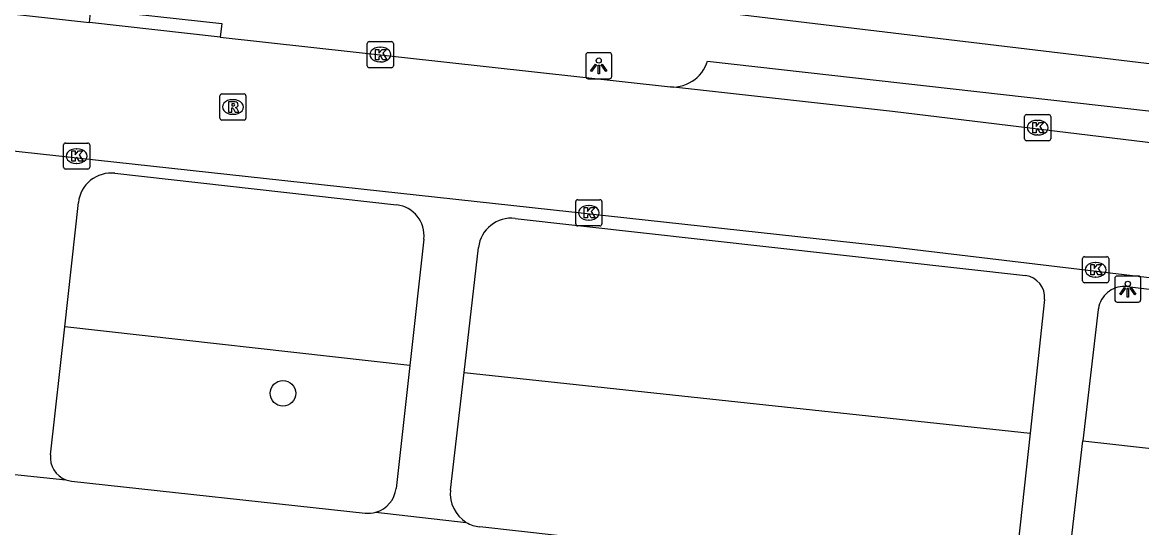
# Model space of a CAD drawing. Extents: x 161928 to 163055, y 386475 to 387428.
# Drawn here: x 162216.69 to 162259.53, y 386917.42 to 386936.75 of the extents above; entities that cross this region are included whole.
import ezdxf

# ---------------------------------------------------------------- set-up
doc = ezdxf.new("R2010")
doc.units = 0
for name, color, linetype in [('IMGEO_Boom', 7, 'Continuous'), ('IMGEO_Groenvoorziening', 7, 'Continuous'), ('IMGEO_Kolk', 7, 'Continuous'), ('IMGEO_Lichtpunt', 7, 'Continuous'), ('IMGEO_Rijbaan_lokaal_open', 7, 'Continuous'), ('IMGEO_Rioolput', 7, 'Continuous'), ('IMGEO_Voetpad_open', 7, 'Continuous')]:
    doc.layers.add(name, color=color, linetype=linetype)

msp = doc.modelspace()

# ---------------------------------------------------------------- linework, layer by layer
at = {"layer": 'IMGEO_Boom'}
msp.add_circle((162226.662, 386922.561), 0.489, dxfattribs=at)
at = {"layer": 'IMGEO_Groenvoorziening'}
for points in [[(162231.518, 386923.628), (162218.312, 386925.108)], [(162233.596, 386923.354), (162255.262, 386921.035)], [(162257.283, 386920.742), (162281.294, 386918.066)]]:
    msp.add_lwpolyline(points, dxfattribs=at)
at = {"layer": 'IMGEO_Kolk'}
for p, q in [((162229.889, 386935.094), (162229.889, 386935.946)), ((162229.964, 386936.02), (162230.816, 386936.02)), ((162230.89, 386935.946), (162230.89, 386935.094)), ((162230.377, 386935.8), (162230.402, 386935.8)), ((162230.816, 386935.02), (162229.964, 386935.02)), ((162230.4, 386935.24), (162230.375, 386935.24)), ((162255.048, 386932.299), (162255.048, 386933.151)), ((162255.123, 386933.225), (162255.975, 386933.225)), ((162255.536, 386933.005), (162255.561, 386933.005)), ((162256.049, 386933.151), (162256.049, 386932.299)), ((162255.559, 386932.445), (162255.534, 386932.445)), ((162218.265, 386931.212), (162218.265, 386932.064)), ((162218.34, 386932.138), (162219.192, 386932.138)), ((162219.266, 386932.064), (162219.266, 386931.212)), ((162255.975, 386932.225), (162255.123, 386932.225)), ((162218.753, 386931.918), (162218.778, 386931.918)), ((162219.192, 386931.138), (162218.34, 386931.138)), ((162218.776, 386931.358), (162218.751, 386931.358)), ((162237.87, 386929.043), (162237.87, 386929.895)), ((162237.945, 386929.969), (162238.797, 386929.969)), ((162238.871, 386929.895), (162238.871, 386929.043)), ((162238.358, 386929.749), (162238.383, 386929.749)), ((162238.797, 386928.969), (162237.945, 386928.969)), ((162238.381, 386929.189), (162238.356, 386929.189)), ((162257.269, 386926.863), (162257.269, 386927.715)), ((162257.344, 386927.789), (162258.196, 386927.789)), ((162258.27, 386927.715), (162258.27, 386926.863)), ((162257.757, 386927.569), (162257.782, 386927.569)), ((162257.78, 386927.009), (162257.755, 386927.009)), ((162258.196, 386926.789), (162257.344, 386926.789))]:
    msp.add_line(p, q, dxfattribs=at)
for points in [[(162229.889, 386935.094), (162229.889, 386935.946)], [(162229.964, 386936.02), (162230.816, 386936.02)], [(162230.89, 386935.946), (162230.89, 386935.094)], [(162230.21, 386935.72), (162230.333, 386935.72), (162230.333, 386935.569), (162230.463, 386935.72), (162230.627, 386935.72), (162230.481, 386935.569), (162230.634, 386935.32), (162230.482, 386935.32), (162230.397, 386935.484), (162230.333, 386935.417), (162230.333, 386935.32), (162230.21, 386935.32), (162230.21, 386935.72)], [(162230.816, 386935.02), (162229.964, 386935.02)], [(162255.048, 386932.299), (162255.048, 386933.151)], [(162255.123, 386933.225), (162255.975, 386933.225)], [(162255.369, 386932.925), (162255.492, 386932.925), (162255.492, 386932.774), (162255.622, 386932.925), (162255.786, 386932.925), (162255.64, 386932.774), (162255.793, 386932.525), (162255.641, 386932.525), (162255.556, 386932.689), (162255.492, 386932.622), (162255.492, 386932.525), (162255.369, 386932.525), (162255.369, 386932.925)], [(162256.049, 386933.151), (162256.049, 386932.299)], [(162218.265, 386931.212), (162218.265, 386932.064)], [(162218.34, 386932.138), (162219.192, 386932.138)], [(162219.266, 386932.064), (162219.266, 386931.212)], [(162255.975, 386932.225), (162255.123, 386932.225)], [(162218.586, 386931.838), (162218.709, 386931.838), (162218.709, 386931.687), (162218.839, 386931.838), (162219.003, 386931.838), (162218.857, 386931.687), (162219.01, 386931.438), (162218.858, 386931.438), (162218.773, 386931.602), (162218.709, 386931.535), (162218.709, 386931.438), (162218.586, 386931.438), (162218.586, 386931.838)], [(162219.192, 386931.138), (162218.34, 386931.138)], [(162237.87, 386929.043), (162237.87, 386929.895)], [(162237.945, 386929.969), (162238.797, 386929.969)], [(162238.871, 386929.895), (162238.871, 386929.043)], [(162238.191, 386929.669), (162238.314, 386929.669), (162238.314, 386929.518), (162238.444, 386929.669), (162238.608, 386929.669), (162238.462, 386929.518), (162238.615, 386929.269), (162238.463, 386929.269), (162238.378, 386929.433), (162238.314, 386929.366), (162238.314, 386929.269), (162238.191, 386929.269), (162238.191, 386929.669)], [(162238.797, 386928.969), (162237.945, 386928.969)], [(162257.269, 386926.863), (162257.269, 386927.715)], [(162257.344, 386927.789), (162258.196, 386927.789)], [(162258.27, 386927.715), (162258.27, 386926.863)], [(162257.59, 386927.489), (162257.713, 386927.489), (162257.713, 386927.338), (162257.843, 386927.489), (162258.007, 386927.489), (162257.861, 386927.338), (162258.014, 386927.089), (162257.862, 386927.089), (162257.777, 386927.253), (162257.713, 386927.186), (162257.713, 386927.089), (162257.59, 386927.089), (162257.59, 386927.489)], [(162258.196, 386926.789), (162257.344, 386926.789)]]:
    msp.add_lwpolyline(points, dxfattribs=at)
for centre, start, end in [((162229.966, 386935.944), 91.552, 178.448), ((162229.966, 386935.944), 91.552, 178.448), ((162230.814, 386935.944), 1.552, 88.448), ((162230.814, 386935.944), 1.552, 88.448), ((162229.966, 386935.096), 181.552, 268.448), ((162229.966, 386935.096), 181.552, 268.448), ((162230.814, 386935.096), 271.552, 358.448), ((162230.814, 386935.096), 271.552, 358.448), ((162255.125, 386933.149), 91.552, 178.448), ((162255.125, 386933.149), 91.552, 178.448), ((162255.973, 386933.149), 1.552, 88.448), ((162255.973, 386933.149), 1.552, 88.448), ((162218.342, 386932.062), 91.552, 178.448), ((162218.342, 386932.062), 91.552, 178.448), ((162219.19, 386932.062), 1.552, 88.448), ((162219.19, 386932.062), 1.552, 88.448), ((162255.125, 386932.301), 181.552, 268.448), ((162255.125, 386932.301), 181.552, 268.448), ((162255.973, 386932.301), 271.552, 358.448), ((162255.973, 386932.301), 271.552, 358.448), ((162218.342, 386931.214), 181.552, 268.448), ((162218.342, 386931.214), 181.552, 268.448), ((162219.19, 386931.214), 271.552, 358.448), ((162219.19, 386931.214), 271.552, 358.448), ((162237.947, 386929.893), 91.552, 178.448), ((162237.947, 386929.893), 91.552, 178.448), ((162238.795, 386929.893), 1.552, 88.448), ((162238.795, 386929.893), 1.552, 88.448), ((162237.947, 386929.045), 181.552, 268.448), ((162237.947, 386929.045), 181.552, 268.448), ((162238.795, 386929.045), 271.552, 358.448), ((162238.795, 386929.045), 271.552, 358.448), ((162257.346, 386927.713), 91.552, 178.448), ((162257.346, 386927.713), 91.552, 178.448), ((162258.194, 386927.713), 1.552, 88.448), ((162258.194, 386927.713), 1.552, 88.448), ((162257.346, 386926.865), 181.552, 268.448), ((162257.346, 386926.865), 181.552, 268.448), ((162258.194, 386926.865), 271.552, 358.448), ((162258.194, 386926.865), 271.552, 358.448)]:
    msp.add_arc(centre, 0.0765, start, end, dxfattribs=at)
for centre, major_axis, ratio, start_param, end_param in [((162230.376, 386935.52), (-0.387, 0.002), 0.722429, 4.712389, 7.853982), ((162230.401, 386935.52), (-0.39, 0.002), 0.717154, 1.570796, 4.712389), ((162255.535, 386932.725), (-0.387, 0.002), 0.722429, 4.712389, 7.853982), ((162255.56, 386932.725), (-0.39, 0.002), 0.717154, 1.570796, 4.712389), ((162218.752, 386931.638), (-0.387, 0.002), 0.722429, 4.712389, 7.853982), ((162218.777, 386931.638), (-0.39, 0.002), 0.717154, 1.570796, 4.712389), ((162238.357, 386929.469), (-0.387, 0.002), 0.722429, 4.712389, 7.853982), ((162238.382, 386929.469), (-0.39, 0.002), 0.717154, 1.570796, 4.712389), ((162257.756, 386927.289), (-0.387, 0.002), 0.722429, 4.712389, 7.853982), ((162257.781, 386927.289), (-0.39, 0.002), 0.717154, 1.570796, 4.712389)]:
    msp.add_ellipse(centre, major_axis=major_axis, ratio=ratio, start_param=start_param, end_param=end_param, dxfattribs=at)
at = {"layer": 'IMGEO_Lichtpunt'}
for p, q in [((162238.251, 386935.495), (162238.251, 386934.688)), ((162238.251, 386935.495), (162238.251, 386934.688)), ((162239.153, 386935.59), (162238.345, 386935.59)), ((162239.153, 386935.59), (162238.345, 386935.59)), ((162239.247, 386934.688), (162239.247, 386935.495)), ((162239.247, 386934.688), (162239.247, 386935.495)), ((162238.345, 386934.594), (162239.153, 386934.594)), ((162238.345, 386934.594), (162239.153, 386934.594)), ((162258.503, 386926.952), (162258.503, 386926.145)), ((162258.503, 386926.952), (162258.503, 386926.145)), ((162259.405, 386927.047), (162258.597, 386927.047)), ((162259.405, 386927.047), (162258.597, 386927.047)), ((162259.499, 386926.145), (162259.499, 386926.952)), ((162259.499, 386926.145), (162259.499, 386926.952)), ((162258.597, 386926.051), (162259.405, 386926.051)), ((162258.597, 386926.051), (162259.405, 386926.051))]:
    msp.add_line(p, q, dxfattribs=at)
for points in [[(162238.625, 386935.159), (162238.664, 386935.131), (162238.476, 386934.869), (162238.438, 386934.896), (162238.625, 386935.159)], [(162238.727, 386935.111), (162238.774, 386935.111), (162238.774, 386934.789), (162238.727, 386934.789), (162238.727, 386935.111)], [(162238.837, 386935.131), (162238.875, 386935.158), (162239.062, 386934.896), (162239.023, 386934.868), (162238.837, 386935.131)], [(162258.877, 386926.616), (162258.916, 386926.588), (162258.728, 386926.326), (162258.69, 386926.353), (162258.877, 386926.616)], [(162258.979, 386926.568), (162259.026, 386926.568), (162259.026, 386926.246), (162258.979, 386926.246), (162258.979, 386926.568)], [(162259.089, 386926.588), (162259.127, 386926.615), (162259.314, 386926.353), (162259.275, 386926.325), (162259.089, 386926.588)]]:
    msp.add_lwpolyline(points, dxfattribs=at)
for centre in [(162238.75, 386935.293), (162259.002, 386926.75)]:
    msp.add_circle(centre, 0.0994, dxfattribs=at)
for centre, start, end in [((162238.345, 386935.495), 90, 180), ((162238.345, 386935.495), 90, 180), ((162239.153, 386935.495), 0, 90), ((162239.153, 386935.495), 0, 90), ((162238.345, 386934.688), 180, 270), ((162238.345, 386934.688), 180, 270), ((162239.153, 386934.688), 270, 0), ((162239.153, 386934.688), 270, 360), ((162258.597, 386926.952), 90, 180), ((162258.597, 386926.952), 90, 180), ((162259.405, 386926.952), 0, 90), ((162259.405, 386926.952), 0, 90), ((162258.597, 386926.145), 180, 270), ((162258.597, 386926.145), 180, 270), ((162259.405, 386926.145), 270, 0), ((162259.405, 386926.145), 270, 360)]:
    msp.add_arc(centre, 0.0946, start, end, dxfattribs=at)
at = {"layer": 'IMGEO_Rijbaan_lokaal_open'}
for points in [[(162212.698, 386937.469), (162219.254, 386936.743)], [(162224.263, 386936.189), (162219.254, 386936.743)], [(162174.718, 386936.398), (162175.881, 386936.251), (162250, 386928.164), (162274.027, 386925.3), (162282.029, 386924.397)], [(162224.263, 386936.189), (162241.491, 386934.282)], [(162276.59, 386930.123), (162250, 386933.34), (162241.491, 386934.282)]]:
    msp.add_lwpolyline(points, dxfattribs=at)
at = {"layer": 'IMGEO_Rioolput'}
for p, q in [((162224.247, 386933.09), (162224.247, 386933.942)), ((162224.322, 386934.016), (162225.174, 386934.016)), ((162224.735, 386933.796), (162224.76, 386933.796)), ((162225.248, 386933.942), (162225.248, 386933.09)), ((162224.758, 386933.236), (162224.733, 386933.236)), ((162225.174, 386933.016), (162224.322, 386933.016))]:
    msp.add_line(p, q, dxfattribs=at)
for points in [[(162224.247, 386933.09), (162224.247, 386933.942)], [(162224.322, 386934.016), (162225.174, 386934.016)], [(162224.836, 386933.714), (162224.584, 386933.716), (162224.584, 386933.316)], [(162225.248, 386933.942), (162225.248, 386933.09)], [(162224.584, 386933.316), (162224.708, 386933.316), (162224.708, 386933.478), (162224.719, 386933.478)], [(162224.762, 386933.635), (162224.708, 386933.635), (162224.708, 386933.554)], [(162224.708, 386933.554), (162224.76, 386933.554)], [(162224.766, 386933.449), (162224.837, 386933.316), (162224.977, 386933.316), (162224.912, 386933.442)], [(162225.174, 386933.016), (162224.322, 386933.016)]]:
    msp.add_lwpolyline(points, dxfattribs=at)
for centre, radius, start, end in [((162224.324, 386933.94), 0.0765, 91.552, 178.448), ((162224.324, 386933.94), 0.0765, 91.552, 178.448), ((162224.835, 386933.604), 0.109, 350.3612, 89.416), ((162225.172, 386933.94), 0.0765, 1.552, 88.448), ((162225.172, 386933.94), 0.0765, 1.552, 88.448), ((162224.718, 386933.425), 0.0533, 26.0293, 88.6989), ((162224.744, 386933.743), 0.19, 274.7715, 282.9687), ((162224.768, 386933.539), 0.0964, 77.0061, 93.1865), ((162224.782, 386933.596), 0.0378, 276.6634, 79.6772), ((162224.833, 386933.604), 0.112, 277.5842, 350.9817), ((162224.817, 386933.389), 0.108, 29.5134, 73.7905), ((162224.324, 386933.092), 0.0765, 181.552, 268.448), ((162224.324, 386933.092), 0.0765, 181.552, 268.448), ((162225.172, 386933.092), 0.0765, 271.552, 358.448), ((162225.172, 386933.092), 0.0765, 271.552, 358.448)]:
    msp.add_arc(centre, radius, start, end, dxfattribs=at)
for centre, major_axis, ratio, start_param, end_param in [((162224.734, 386933.516), (-0.387, 0.002), 0.722429, 4.712389, 7.853982), ((162224.759, 386933.516), (-0.39, 0.002), 0.717154, 1.570796, 4.712389)]:
    msp.add_ellipse(centre, major_axis=major_axis, ratio=ratio, start_param=start_param, end_param=end_param, dxfattribs=at)
at = {"layer": 'IMGEO_Voetpad_open'}
for points in [[(162219.254, 386936.743), (162219.31, 386937.261), (162224.319, 386936.707), (162224.263, 386936.189)], [(162274.743, 386933.385), (162243.092, 386937.171)], [(162241.491, 386934.282), (162241.616, 386934.28), (162241.741, 386934.289), (162241.864, 386934.31), (162241.985, 386934.341), (162242.103, 386934.383), (162242.216, 386934.436), (162242.325, 386934.498), (162242.427, 386934.57), (162242.523, 386934.65), (162242.611, 386934.739), (162242.691, 386934.836), (162242.761, 386934.939), (162242.823, 386935.048), (162242.874, 386935.162), (162242.91, 386935.264), (162274.742, 386931.68)], [(162220.23, 386930.98), (162231.014, 386929.773)], [(162218.312, 386925.108), (162218.834, 386929.863)], [(162235.551, 386929.253), (162255.082, 386927.063)], [(162232.058, 386928.463), (162231.518, 386923.628)], [(162233.596, 386923.354), (162234.149, 386928.139)], [(162279.323, 386924.26), (162273.992, 386924.843), (162258.972, 386926.64), (162258.883, 386926.646), (162258.794, 386926.644), (162258.705, 386926.634), (162258.617, 386926.617), (162258.532, 386926.591), (162258.449, 386926.558), (162258.369, 386926.518), (162258.294, 386926.47), (162258.222, 386926.417), (162258.156, 386926.357), (162258.096, 386926.291), (162258.041, 386926.22), (162257.994, 386926.145), (162257.953, 386926.065), (162257.919, 386925.983), (162257.893, 386925.897), (162257.874, 386925.81), (162257.868, 386925.764), (162257.283, 386920.742)], [(162255.812, 386926.15), (162255.262, 386921.035)], [(162217.767, 386920.203), (162218.312, 386925.108)], [(162231.518, 386923.628), (162230.992, 386918.926)], [(162233.077, 386918.856), (162233.596, 386923.354)], [(162255.262, 386921.035), (162254.734, 386916.128)], [(162257.948, 386914.768), (162257.823, 386914.795), (162257.701, 386914.833), (162257.583, 386914.881), (162257.469, 386914.941), (162257.362, 386915.01), (162257.261, 386915.088), (162257.167, 386915.175), (162257.082, 386915.27), (162257.005, 386915.372), (162256.938, 386915.481), (162256.881, 386915.595), (162256.834, 386915.714), (162256.798, 386915.837), (162256.773, 386915.963), (162256.76, 386916.09), (162256.758, 386916.218), (162256.767, 386916.345), (162257.283, 386920.742)], [(162214.679, 386919.631), (162218.354, 386919.254)], [(162218.571, 386919.202), (162229.814, 386917.981)], [(162230.219, 386918.015), (162233.681, 386917.625)], [(162253.67, 386915.274), (162234.195, 386917.451)]]:
    msp.add_lwpolyline(points, dxfattribs=at)
for centre, radius, start, end in [((162220.089, 386929.725), 1.263, 83.5872, 173.7424), ((162230.876, 386928.592), 1.189, 353.7615, 83.3444), ((162235.409, 386927.993), 1.268, 83.5498, 173.3901), ((162254.987, 386926.239), 0.83, 353.8588, 83.4302), ((162218.668, 386920.105), 0.907, 173.766, 249.7114), ((162218.664, 386920.07), 0.873, 249.1837, 263.8647), ((162229.929, 386919.045), 1.07, 285.7342, 353.6354), ((162234.335, 386918.71), 1.267, 173.3666, 238.9039), ((162229.927, 386919.068), 1.093, 264.0828, 285.5147), ((162234.33, 386918.697), 1.253, 238.7925, 263.8034)]:
    msp.add_arc(centre, radius, start, end, dxfattribs=at)

doc.saveas('drawing.dxf')
